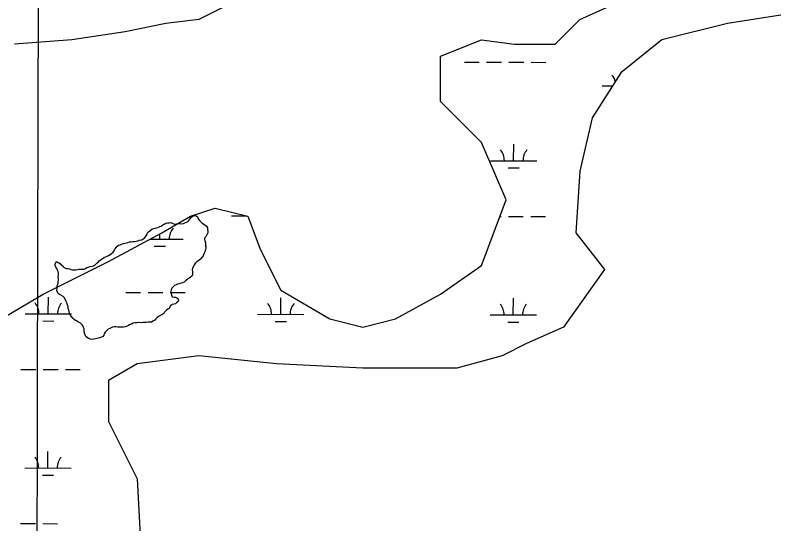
# Model space of a CAD drawing. Extents: x 3180038 to 3217926, y 922069 to 947485.
# Drawn here: x 3192054 to 3193706, y 930331 to 931428 of the extents above; entities that cross this region are included whole.
import ezdxf

# ---------------------------------------------------------------- set-up
doc = ezdxf.new("R2010")
doc.units = 0
for name, color, linetype in [('V-GRID-MAJR', 7, 'Continuous'), ('V-SITE-VEGE', 7, 'Continuous'), ('V-TOPO-SHOR', 7, 'Continuous'), ('V-WETL-SWMP', 7, 'Continuous')]:
    doc.layers.add(name, color=color, linetype=linetype)

msp = doc.modelspace()

# ---------------------------------------------------------------- linework, layer by layer
at = {"layer": 'V-GRID-MAJR'}
msp.add_spline([(3192093.7, 927501.1), (3192108.7, 933561.5), (3192123.6, 939624.6), (3192138.6, 945687.7), (3192138.6, 945690.3)], degree=3, dxfattribs=at)
at = {"layer": 'V-SITE-VEGE'}
for p, q in [((3192423.4, 930981.7), (3192426.3, 930983.6)), ((3192426.3, 930983.6), (3192427.4, 930984.9)), ((3192427.4, 930984.9), (3192429, 930986.8)), ((3192429, 930986.8), (3192430.8, 930989.5)), ((3192430.8, 930989.5), (3192432.4, 930991.6)), ((3192432.4, 930991.6), (3192432.8, 930992.3)), ((3192432.8, 930992.3), (3192435.1, 930994.4)), ((3192435.1, 930994.4), (3192438, 930995.8)), ((3192438, 930995.8), (3192441.4, 930996.5)), ((3192441.4, 930996.5), (3192444.4, 930995.8)), ((3192444.4, 930995.8), (3192446.9, 930993.6)), ((3192446.9, 930993.6), (3192448.3, 930989.5)), ((3192448.3, 930989.5), (3192450.9, 930985.6)), ((3192450.9, 930985.6), (3192454.3, 930982.9)), ((3192454.3, 930982.9), (3192457.3, 930980)), ((3192343.8, 930963.4), (3192348.6, 930967.1)), ((3192348.6, 930967.1), (3192352.4, 930968.3)), ((3192352.4, 930968.3), (3192355.6, 930969)), ((3192355.6, 930969), (3192359.5, 930969.7)), ((3192359.5, 930969.7), (3192362.9, 930970.9)), ((3192362.9, 930970.9), (3192365.6, 930972.3)), ((3192365.6, 930972.3), (3192368.8, 930973.4)), ((3192368.8, 930973.4), (3192372.2, 930976.2)), ((3192372.2, 930976.2), (3192374.9, 930977.8)), ((3192374.9, 930977.8), (3192378.3, 930979.7)), ((3192378.3, 930979.7), (3192382.4, 930980.4)), ((3192382.4, 930980.4), (3192385.6, 930980.9)), ((3192385.6, 930980.9), (3192389.2, 930981.2)), ((3192389.2, 930981.2), (3192394, 930979.2)), ((3192394, 930979.2), (3192397.2, 930978)), ((3192397.2, 930978), (3192401.5, 930978.5)), ((3192401.5, 930978.5), (3192405.4, 930978.8)), ((3192405.4, 930978.8), (3192409, 930978.8)), ((3192409, 930978.8), (3192412.5, 930978.7)), ((3192412.5, 930978.7), (3192416.6, 930979.1)), ((3192416.6, 930979.1), (3192419.7, 930980.3)), ((3192419.7, 930980.3), (3192423.4, 930981.7)), ((3192457.3, 930980), (3192460.7, 930978)), ((3192460.7, 930978), (3192463.5, 930975.7)), ((3192463.5, 930975.7), (3192466.3, 930973.2)), ((3192466.3, 930973.2), (3192468.3, 930969.4)), ((3192468.3, 930969.4), (3192468.8, 930966.2)), ((3192468.8, 930966.2), (3192469.1, 930962.6)), ((3192332.6, 930947.6), (3192336.4, 930952.4)), ((3192336.4, 930952.4), (3192338, 930955.8)), ((3192338, 930955.8), (3192339.1, 930959)), ((3192339.1, 930959), (3192341.3, 930961.3)), ((3192341.3, 930961.3), (3192343.8, 930963.4)), ((3192465.3, 930952.1), (3192463.1, 930948.6)), ((3192467.1, 930955), (3192465.3, 930952.1)), ((3192468, 930956), (3192467.1, 930955)), ((3192469.1, 930958.9), (3192468, 930956)), ((3192469.1, 930962.6), (3192469.1, 930958.9)), ((3192276.7, 930932), (3192279.9, 930933)), ((3192279.9, 930933), (3192282.8, 930934.6)), ((3192282.8, 930934.6), (3192286.9, 930935.8)), ((3192286.9, 930935.8), (3192289.9, 930936.5)), ((3192289.9, 930936.5), (3192293.5, 930937.6)), ((3192293.5, 930937.6), (3192296.5, 930938.4)), ((3192296.5, 930938.4), (3192299.9, 930939.5)), ((3192299.9, 930939.5), (3192303.1, 930939.8)), ((3192303.1, 930939.8), (3192306.5, 930940.1)), ((3192306.5, 930940.1), (3192310.8, 930940.1)), ((3192310.8, 930940.1), (3192314.2, 930940.8)), ((3192314.2, 930940.8), (3192317.8, 930941.8)), ((3192317.8, 930941.8), (3192321, 930942.9)), ((3192321, 930942.9), (3192326.5, 930943.9)), ((3192326.5, 930943.9), (3192329.9, 930945.7)), ((3192329.9, 930945.7), (3192332.6, 930947.6)), ((3192463.1, 930948.6), (3192462.2, 930945.6)), ((3192462.2, 930945.6), (3192462.7, 930941.6)), ((3192462.7, 930941.6), (3192463.9, 930937.2)), ((3192463.9, 930937.2), (3192464.4, 930932.5)), ((3192261.2, 930914.3), (3192264.6, 930916.9)), ((3192264.6, 930916.9), (3192266.6, 930919.2)), ((3192266.6, 930919.2), (3192267.9, 930921.9)), ((3192267.9, 930921.9), (3192269.3, 930924.7)), ((3192269.3, 930924.7), (3192271.3, 930927.6)), ((3192271.3, 930927.6), (3192273.8, 930930.2)), ((3192273.8, 930930.2), (3192276.7, 930932)), ((3192462.5, 930918.1), (3192461.1, 930915.3)), ((3192464, 930923.1), (3192462.5, 930918.1)), ((3192464.9, 930926.1), (3192464, 930923.1)), ((3192464.4, 930932.5), (3192464.9, 930926.1)), ((3192235.6, 930899.1), (3192239.2, 930901.4)), ((3192239.2, 930901.4), (3192241.9, 930903.7)), ((3192241.9, 930903.7), (3192245.8, 930905.8)), ((3192245.8, 930905.8), (3192252.1, 930908.8)), ((3192252.1, 930908.8), (3192255.1, 930910.2)), ((3192255.1, 930910.2), (3192258.2, 930912.5)), ((3192258.2, 930912.5), (3192261.2, 930914.3)), ((3192450.3, 930900), (3192447.6, 930898.1)), ((3192453.3, 930902.3), (3192450.3, 930900)), ((3192455.8, 930904.8), (3192453.3, 930902.3)), ((3192458.5, 930907.4), (3192455.8, 930904.8)), ((3192459.6, 930911.2), (3192458.5, 930907.4)), ((3192461.1, 930915.3), (3192459.6, 930911.2)), ((3192139.8, 930891.8), (3192142.7, 930896.8)), ((3192140, 930888.6), (3192139.8, 930891.8)), ((3192141.4, 930884.9), (3192140, 930888.6)), ((3192143.3, 930881.8), (3192141.4, 930884.9)), ((3192142.7, 930896.8), (3192145.9, 930895.2)), ((3192145.9, 930895.2), (3192148.6, 930893.9)), ((3192148.6, 930893.9), (3192153.2, 930889.8)), ((3192153.2, 930889.8), (3192156, 930887.6)), ((3192156, 930887.6), (3192157.8, 930885.1)), ((3192157.8, 930885.1), (3192160.3, 930883.1)), ((3192205, 930881.7), (3192207.7, 930883.8)), ((3192207.7, 930883.8), (3192210.9, 930884.9)), ((3192210.9, 930884.9), (3192214.7, 930886.3)), ((3192214.7, 930886.3), (3192219.5, 930886.8)), ((3192219.5, 930886.8), (3192222.7, 930887.5)), ((3192222.7, 930887.5), (3192225.4, 930889.4)), ((3192225.4, 930889.4), (3192227.9, 930891.9)), ((3192227.9, 930891.9), (3192230.6, 930894.2)), ((3192230.6, 930894.2), (3192232.9, 930896.5)), ((3192232.9, 930896.5), (3192235.6, 930899.1)), ((3192436.1, 930883.4), (3192435.7, 930878.7)), ((3192438.2, 930886.4), (3192436.1, 930883.4)), ((3192440, 930889.6), (3192438.2, 930886.4)), ((3192442.4, 930894), (3192440, 930889.6)), ((3192444.7, 930896.1), (3192442.4, 930894)), ((3192447.6, 930898.1), (3192444.7, 930896.1)), ((3192144.4, 930878.4), (3192143.3, 930881.8)), ((3192146.1, 930875.2), (3192144.4, 930878.4)), ((3192146.8, 930872), (3192146.1, 930875.2)), ((3192146.4, 930863.8), (3192146.8, 930868.6)), ((3192146.8, 930868.6), (3192146.8, 930872)), ((3192160.3, 930883.1), (3192163.3, 930881.7)), ((3192163.3, 930881.7), (3192167.2, 930881.8)), ((3192167.2, 930881.8), (3192170.6, 930881.1)), ((3192170.6, 930881.1), (3192173.4, 930879.8)), ((3192173.4, 930879.8), (3192177, 930879.1)), ((3192177, 930879.1), (3192180.2, 930878.9)), ((3192180.2, 930878.9), (3192184.1, 930879.2)), ((3192184.1, 930879.2), (3192187.7, 930880.1)), ((3192187.7, 930880.1), (3192194.5, 930880.2)), ((3192194.5, 930880.2), (3192197.9, 930880.7)), ((3192197.9, 930880.7), (3192202, 930880.3)), ((3192202, 930880.3), (3192205, 930881.7)), ((3192436.1, 930868.6), (3192434, 930865.4)), ((3192435.7, 930878.7), (3192435.8, 930875.2)), ((3192435.8, 930875.2), (3192436, 930872.1)), ((3192436, 930872.1), (3192436.1, 930868.6)), ((3192146.1, 930849.9), (3192146.5, 930853.6)), ((3192146.9, 930860.2), (3192146.4, 930863.8)), ((3192146.5, 930853.6), (3192147.2, 930856.8)), ((3192147.2, 930856.8), (3192146.9, 930860.2)), ((3192414.8, 930851.1), (3192410.7, 930850)), ((3192417.8, 930852.5), (3192414.8, 930851.1)), ((3192420.9, 930855.7), (3192417.8, 930852.5)), ((3192423.6, 930857.8), (3192420.9, 930855.7)), ((3192426.4, 930859.7), (3192423.6, 930857.8)), ((3192429.1, 930861.3), (3192426.4, 930859.7)), ((3192431.8, 930863.4), (3192429.1, 930861.3)), ((3192434, 930865.4), (3192431.8, 930863.4)), ((3192143, 930834.6), (3192143.7, 930838.7)), ((3192144.7, 930830.8), (3192143, 930834.6)), ((3192143.7, 930838.7), (3192143.9, 930842.4)), ((3192143.8, 930845.6), (3192146.1, 930849.9)), ((3192143.9, 930842.4), (3192143.8, 930845.6)), ((3192390.1, 930836.3), (3192389.5, 930833.3)), ((3192391.7, 930839.5), (3192390.1, 930836.3)), ((3192392.2, 930840), (3192391.7, 930839.5)), ((3192393.5, 930841.6), (3192392.2, 930840)), ((3192394.9, 930843), (3192393.5, 930841.6)), ((3192397.6, 930845.3), (3192394.9, 930843)), ((3192400.7, 930846.9), (3192397.6, 930845.3)), ((3192404.1, 930848.3), (3192400.7, 930846.9)), ((3192407.3, 930849.2), (3192404.1, 930848.3)), ((3192410.7, 930850), (3192407.3, 930849.2)), ((3192146.3, 930828), (3192144.7, 930830.8)), ((3192148.8, 930826), (3192146.3, 930828)), ((3192152, 930824.5), (3192148.8, 930826)), ((3192156.8, 930821.5), (3192152, 930824.5)), ((3192159.6, 930818.6), (3192156.8, 930821.5)), ((3192163.1, 930810.7), (3192159.6, 930818.6)), ((3192389.5, 930833.3), (3192390.2, 930828.1)), ((3192390.2, 930828.1), (3192390.9, 930824.3)), ((3192390.9, 930824.3), (3192392.1, 930820.8)), ((3192392.1, 930820.8), (3192395.8, 930820)), ((3192395.8, 930820), (3192399.2, 930820)), ((3192399.2, 930820), (3192402.4, 930818.9)), ((3192402.4, 930818.9), (3192404.7, 930816.9)), ((3192164.7, 930807.7), (3192163.1, 930810.7)), ((3192166.1, 930803.9), (3192164.7, 930807.7)), ((3192167.5, 930799.1), (3192166.1, 930803.9)), ((3192388.9, 930801.9), (3192387.1, 930798.9)), ((3192390, 930802.8), (3192388.9, 930801.9)), ((3192390.7, 930803.1), (3192390, 930802.8)), ((3192392.3, 930804), (3192390.7, 930803.1)), ((3192399.1, 930805.9), (3192392.3, 930804)), ((3192401.8, 930807.7), (3192399.1, 930805.9)), ((3192404.3, 930810), (3192401.8, 930807.7)), ((3192405.6, 930813.9), (3192404.3, 930810)), ((3192404.7, 930816.9), (3192405.6, 930813.9)), ((3192167.8, 930795.7), (3192167.5, 930799.1)), ((3192169, 930791.8), (3192167.8, 930795.7)), ((3192170.4, 930786.6), (3192169, 930791.8)), ((3192171.8, 930782.7), (3192170.4, 930786.6)), ((3192374.2, 930784.9), (3192371.8, 930783.1)), ((3192375.6, 930787.7), (3192374.2, 930784.9)), ((3192377.8, 930790), (3192375.6, 930787.7)), ((3192380.1, 930792), (3192377.8, 930790)), ((3192383, 930793.9), (3192380.1, 930792)), ((3192385.7, 930796), (3192383, 930793.9)), ((3192387.1, 930798.9), (3192385.7, 930796)), ((3192174.1, 930779.3), (3192171.8, 930782.7)), ((3192178.2, 930774.1), (3192174.1, 930779.3)), ((3192180.5, 930771.9), (3192178.2, 930774.1)), ((3192183.3, 930770.1), (3192180.5, 930771.9)), ((3192186, 930768.8), (3192183.3, 930770.1)), ((3192190.2, 930766.1), (3192186, 930768.8)), ((3192350.5, 930768.1), (3192347.8, 930766.4)), ((3192355, 930770.8), (3192350.5, 930768.1)), ((3192357, 930773.1), (3192355, 930770.8)), ((3192359.7, 930775.9), (3192357, 930773.1)), ((3192363.1, 930778.7), (3192359.7, 930775.9)), ((3192365.4, 930779.8), (3192363.1, 930778.7)), ((3192366.1, 930780.3), (3192365.4, 930779.8)), ((3192368.1, 930781.4), (3192366.1, 930780.3)), ((3192369.7, 930782.1), (3192368.1, 930781.4)), ((3192371.8, 930783.1), (3192369.7, 930782.1)), ((3192194.1, 930764.1), (3192190.2, 930766.1)), ((3192197.7, 930760.7), (3192194.1, 930764.1)), ((3192199.8, 930757.7), (3192197.7, 930760.7)), ((3192201.2, 930754.8), (3192199.8, 930757.7)), ((3192202.1, 930751.6), (3192201.2, 930754.8)), ((3192202.2, 930745.2), (3192202.1, 930751.6)), ((3192254.1, 930751.2), (3192251.8, 930749.1)), ((3192257.5, 930752.8), (3192254.1, 930751.2)), ((3192260.4, 930753.8), (3192257.5, 930752.8)), ((3192263.8, 930755.4), (3192260.4, 930753.8)), ((3192267.2, 930755.9), (3192263.8, 930755.4)), ((3192271.6, 930756.4), (3192267.2, 930755.9)), ((3192274.8, 930755.7), (3192271.6, 930756.4)), ((3192278.2, 930755.5), (3192274.8, 930755.7)), ((3192287.1, 930755.6), (3192278.2, 930755.5)), ((3192290.7, 930756.3), (3192287.1, 930755.6)), ((3192294.8, 930757.7), (3192290.7, 930756.3)), ((3192298.2, 930759.1), (3192294.8, 930757.7)), ((3192301.4, 930761.2), (3192298.2, 930759.1)), ((3192304.3, 930762.2), (3192301.4, 930761.2)), ((3192308.4, 930763.8), (3192304.3, 930762.2)), ((3192312.3, 930764.5), (3192308.4, 930763.8)), ((3192315.7, 930765), (3192312.3, 930764.5)), ((3192320.2, 930765.3), (3192315.7, 930765)), ((3192325.7, 930764.6), (3192320.2, 930765.3)), ((3192329.1, 930765.1), (3192325.7, 930764.6)), ((3192333.2, 930765.6), (3192329.1, 930765.1)), ((3192336.4, 930765.4), (3192333.2, 930765.6)), ((3192340.5, 930765.9), (3192336.4, 930765.4)), ((3192347.8, 930766.4), (3192340.5, 930765.9)), ((3192203.4, 930740.5), (3192202.2, 930745.2)), ((3192206.2, 930735), (3192203.4, 930740.5)), ((3192208.5, 930733), (3192206.2, 930735)), ((3192242.6, 930735.1), (3192239.7, 930733.5)), ((3192244.6, 930737.9), (3192242.6, 930735.1)), ((3192245.7, 930741.3), (3192244.6, 930737.9)), ((3192247.5, 930744.3), (3192245.7, 930741.3)), ((3192249.6, 930746.6), (3192247.5, 930744.3)), ((3192251.8, 930749.1), (3192249.6, 930746.6)), ((3192211.7, 930731), (3192208.5, 930733)), ((3192216.2, 930729.6), (3192211.7, 930731)), ((3192219.4, 930729), (3192216.2, 930729.6)), ((3192223.5, 930729.5), (3192219.4, 930729)), ((3192226.5, 930730.2), (3192223.5, 930729.5)), ((3192229.9, 930731.1), (3192226.5, 930730.2)), ((3192232.9, 930731.9), (3192229.9, 930731.1)), ((3192236, 930732.6), (3192232.9, 930731.9)), ((3192239.7, 930733.5), (3192236, 930732.6))]:
    msp.add_line(p, q, dxfattribs=at)
at = {"layer": 'V-TOPO-SHOR'}
for points in [[(3192142.7, 930896.8), (3192145.9, 930895.2), (3192148.6, 930893.9), (3192150.9, 930891.9), (3192153.2, 930889.8), (3192156, 930887.6), (3192157.8, 930885.1), (3192160.3, 930883.1), (3192163.3, 930881.7), (3192167.2, 930881.8), (3192170.6, 930881.1), (3192173.4, 930879.8), (3192177, 930879.1), (3192180.2, 930878.9), (3192184.1, 930879.2), (3192187.7, 930880.1), (3192191.1, 930880.2), (3192194.5, 930880.2), (3192197.9, 930880.7), (3192202, 930880.3), (3192205, 930881.7), (3192207.7, 930883.8), (3192210.9, 930884.9), (3192214.7, 930886.3), (3192219.5, 930886.8), (3192222.7, 930887.5), (3192225.4, 930889.4), (3192227.9, 930891.9), (3192230.6, 930894.2), (3192232.9, 930896.5), (3192235.6, 930899.1), (3192239.2, 930901.4), (3192241.9, 930903.7), (3192245.8, 930905.8), (3192252.1, 930908.8), (3192255.1, 930910.2), (3192258.2, 930912.5), (3192261.2, 930914.3), (3192264.6, 930916.9), (3192266.6, 930919.2), (3192267.9, 930921.9), (3192269.3, 930924.7), (3192271.3, 930927.6), (3192273.8, 930930.2), (3192276.7, 930932), (3192279.9, 930933), (3192282.8, 930934.6), (3192286.9, 930935.8), (3192289.9, 930936.5), (3192293.5, 930937.6), (3192296.5, 930938.4), (3192299.9, 930939.5), (3192303.1, 930939.8), (3192306.5, 930940.1), (3192310.8, 930940.1), (3192314.2, 930940.8), (3192317.8, 930941.8), (3192321, 930942.9), (3192326.5, 930943.9), (3192329.9, 930945.7), (3192332.6, 930947.6), (3192336.4, 930952.4), (3192338, 930955.8), (3192339.1, 930959), (3192341.3, 930961.3), (3192343.8, 930963.4), (3192348.6, 930967.1), (3192352.4, 930968.3), (3192355.6, 930969), (3192359.5, 930969.7), (3192362.9, 930970.9), (3192365.6, 930972.3), (3192368.8, 930973.4), (3192372.2, 930976.2), (3192374.9, 930977.8), (3192378.3, 930979.7), (3192382.4, 930980.4), (3192385.6, 930980.9), (3192389.2, 930981.2), (3192394, 930979.2), (3192397.2, 930978), (3192401.5, 930978.5), (3192405.4, 930978.8), (3192409, 930978.8), (3192412.5, 930978.7), (3192416.6, 930979.1), (3192419.7, 930980.3), (3192423.4, 930981.7), (3192426.3, 930983.6), (3192427.4, 930984.9), (3192429, 930986.8), (3192430.8, 930989.5), (3192432.4, 930991.6), (3192432.8, 930992.3), (3192435.1, 930994.4), (3192438, 930995.8), (3192441.4, 930996.5), (3192444.4, 930995.8), (3192446.9, 930993.6), (3192448.3, 930989.5), (3192450.9, 930985.6)], [(3192450.9, 930985.6), (3192454.3, 930982.9), (3192457.3, 930980), (3192460.7, 930978), (3192463.5, 930975.7), (3192466.3, 930973.2), (3192468.3, 930969.4), (3192468.8, 930966.2), (3192469.1, 930962.6), (3192469.1, 930958.9), (3192468, 930956), (3192467.1, 930955), (3192465.3, 930952.1), (3192463.1, 930948.6), (3192462.2, 930945.6), (3192462.7, 930941.6), (3192463.9, 930937.2), (3192464.4, 930932.5), (3192464.6, 930929.3), (3192464.9, 930926.1), (3192464, 930923.1), (3192462.5, 930918.1), (3192461.1, 930915.3), (3192459.6, 930911.2), (3192458.5, 930907.4), (3192455.8, 930904.8), (3192453.3, 930902.3), (3192450.3, 930900), (3192447.6, 930898.1), (3192444.7, 930896.1), (3192442.4, 930894), (3192440, 930889.6), (3192438.2, 930886.4), (3192436.1, 930883.4), (3192435.7, 930878.7), (3192435.8, 930875.2), (3192436, 930872.1), (3192436.1, 930868.6), (3192434, 930865.4), (3192431.8, 930863.4), (3192429.1, 930861.3), (3192426.4, 930859.7), (3192423.6, 930857.8), (3192420.9, 930855.7), (3192417.8, 930852.5), (3192414.8, 930851.1), (3192410.7, 930850), (3192407.3, 930849.2), (3192404.1, 930848.3), (3192400.7, 930846.9), (3192397.6, 930845.3), (3192394.9, 930843), (3192393.5, 930841.6), (3192392.2, 930840), (3192391.7, 930839.5), (3192390.1, 930836.3), (3192389.5, 930833.3), (3192390.2, 930828.1), (3192390.9, 930824.3), (3192392.1, 930820.8), (3192395.8, 930820), (3192399.2, 930820), (3192402.4, 930818.9), (3192404.7, 930816.9), (3192405.6, 930813.9), (3192404.3, 930810), (3192401.8, 930807.7), (3192399.1, 930805.9), (3192395.7, 930804.9), (3192392.3, 930804), (3192390.7, 930803.1), (3192390, 930802.8), (3192388.9, 930801.9), (3192387.1, 930798.9), (3192385.7, 930796), (3192383, 930793.9), (3192380.1, 930792), (3192377.8, 930790), (3192375.6, 930787.7), (3192374.2, 930784.9), (3192371.8, 930783.1), (3192369.7, 930782.1), (3192368.1, 930781.4), (3192366.1, 930780.3), (3192365.4, 930779.8), (3192363.1, 930778.7), (3192359.7, 930775.9), (3192357, 930773.1), (3192355, 930770.8), (3192350.5, 930768.1), (3192347.8, 930766.4), (3192344.1, 930766.2), (3192340.5, 930765.9), (3192336.4, 930765.4), (3192333.2, 930765.6), (3192329.1, 930765.1), (3192325.7, 930764.6), (3192320.2, 930765.3), (3192315.7, 930765), (3192312.3, 930764.5), (3192308.4, 930763.8)], [(3192308.4, 930763.8), (3192304.3, 930762.2), (3192301.4, 930761.2), (3192298.2, 930759.1), (3192294.8, 930757.7), (3192290.7, 930756.3), (3192287.1, 930755.6), (3192281.4, 930755.6), (3192278.2, 930755.5), (3192274.8, 930755.7), (3192271.6, 930756.4), (3192267.2, 930755.9), (3192263.8, 930755.4), (3192260.4, 930753.8), (3192257.5, 930752.8), (3192254.1, 930751.2), (3192251.8, 930749.1), (3192249.6, 930746.6), (3192247.5, 930744.3), (3192245.7, 930741.3), (3192244.6, 930737.9), (3192242.6, 930735.1), (3192239.7, 930733.5), (3192236, 930732.6), (3192232.9, 930731.9), (3192229.9, 930731.1), (3192226.5, 930730.2), (3192223.5, 930729.5), (3192219.4, 930729), (3192216.2, 930729.6), (3192211.7, 930731), (3192208.5, 930733), (3192206.2, 930735), (3192203.4, 930740.5), (3192202.2, 930745.2), (3192202.1, 930751.6), (3192201.2, 930754.8), (3192199.8, 930757.7), (3192197.7, 930760.7), (3192194.1, 930764.1), (3192190.2, 930766.1), (3192186, 930768.8), (3192183.3, 930770.1), (3192180.5, 930771.9), (3192178.2, 930774.1), (3192174.1, 930779.3), (3192171.8, 930782.7), (3192170.4, 930786.6), (3192169, 930791.8), (3192167.8, 930795.7), (3192167.5, 930799.1), (3192166.1, 930803.9), (3192164.7, 930807.7), (3192163.1, 930810.7), (3192161, 930815.4), (3192159.6, 930818.6), (3192156.8, 930821.5), (3192152, 930824.5), (3192148.8, 930826), (3192146.3, 930828), (3192144.7, 930830.8), (3192143, 930834.6), (3192143.7, 930838.7), (3192143.9, 930842.4), (3192143.8, 930845.6), (3192146.1, 930849.9), (3192146.5, 930853.6), (3192147.2, 930856.8), (3192146.9, 930860.2), (3192146.4, 930863.8), (3192146.8, 930868.6), (3192146.8, 930872), (3192146.1, 930875.2), (3192144.4, 930878.4), (3192143.3, 930881.8), (3192141.4, 930884.9), (3192140, 930888.6), (3192139.8, 930891.8), (3192142.7, 930896.8)]]:
    msp.add_lwpolyline(points, dxfattribs=at)
at = {"layer": 'V-WETL-SWMP'}
for p, q in [((3193272.4, 931419.5), (3193449.4, 931499.2)), ((3192520.5, 931454.9), (3192449.7, 931419.5)), ((3192449.7, 931419.5), (3192378.9, 931410.7)), ((3193219.4, 931366.4), (3193272.4, 931419.5)), ((3193705.9, 931428.4), (3193590.9, 931410.7)), ((3192378.9, 931410.7), (3192290.5, 931393)), ((3193590.9, 931410.7), (3193449.4, 931375.3)), ((3192290.5, 931393), (3192175.5, 931375.3)), ((3192175.5, 931375.3), (3192051.6, 931366.4)), ((3192971.7, 931339.9), (3193060.1, 931375.3)), ((3193060.1, 931375.3), (3193130.9, 931366.4)), ((3193130.9, 931366.4), (3193219.4, 931366.4)), ((3193449.4, 931375.3), (3193360.9, 931304.5)), ((3192971.7, 931242.5), (3192971.7, 931339.9)), ((3193023.1, 931327.3), (3193055.1, 931327.3)), ((3193071.1, 931327.2), (3193103.1, 931327.2)), ((3193119.1, 931327.1), (3193151.1, 931327.1)), ((3193167.1, 931327), (3193199.1, 931326.9)), ((3193360.9, 931304.5), (3193299, 931207.1)), ((3193320.3, 931275.9), (3193342.7, 931275.9)), ((3193060.1, 931154), (3192971.7, 931242.5)), ((3193299, 931207.1), (3193272.4, 931092)), ((3193113.2, 931030.1), (3193060.1, 931154)), ((3193129.4, 931114.5), (3193129.5, 931150.5)), ((3193079.4, 931114.6), (3193179.4, 931114.4)), ((3193117.4, 931099.1), (3193141.4, 931099)), ((3193272.4, 931092), (3193263.6, 930959.3)), ((3193060.1, 930888.5), (3193113.2, 931030.1)), ((3192432, 930994.7), (3192485.1, 931012.4)), ((3192485.1, 931012.4), (3192555.9, 930994.7)), ((3192370.1, 930959.3), (3192432, 930994.7)), ((3192520.4, 930995.8), (3192551.7, 930995.7)), ((3192555.9, 930994.7), (3192582.4, 930923.9)), ((3193099.9, 930994.5), (3193102.3, 930994.5)), ((3193118.3, 930994.5), (3193150.3, 930994.4)), ((3193166.3, 930994.3), (3193198.3, 930994.3)), ((3192255.1, 930897.3), (3192370.1, 930959.3)), ((3192365.7, 930945.4), (3192365.7, 930956.9)), ((3193263.6, 930959.3), (3193325.5, 930879.6)), ((3192344.5, 930945.5), (3192415.7, 930945.3)), ((3192353.7, 930930), (3192377.7, 930930)), ((3192582.4, 930923.9), (3192626.6, 930835.4)), ((3192113.6, 930826.5), (3192255.1, 930897.3)), ((3192971.7, 930826.5), (3193060.1, 930888.5)), ((3193325.5, 930879.6), (3193237, 930755.7)), ((3192626.6, 930835.4), (3192732.8, 930773.4)), ((3191918.9, 930711.4), (3192113.6, 930826.5)), ((3192124.9, 930784.1), (3192125, 930820.1)), ((3192292.1, 930830.1), (3192324.1, 930830.1)), ((3192340.1, 930830), (3192372.1, 930830)), ((3192388.1, 930829.9), (3192420.1, 930829.9)), ((3192626.8, 930783), (3192626.9, 930819)), ((3192874.3, 930773.4), (3192971.7, 930826.5)), ((3193128.7, 930781.8), (3193128.8, 930817.8)), ((3192074.9, 930784.2), (3192174.9, 930784)), ((3192112.9, 930768.7), (3192136.9, 930768.6)), ((3192576.8, 930783.1), (3192676.8, 930782.8)), ((3192732.8, 930773.4), (3192803.6, 930755.7)), ((3192803.6, 930755.7), (3192874.3, 930773.4)), ((3193078.7, 930781.9), (3193178.7, 930781.7)), ((3192614.8, 930767.6), (3192638.8, 930767.5)), ((3193116.7, 930766.4), (3193140.7, 930766.4)), ((3193237, 930755.7), (3193157.4, 930720.3)), ((3193157.4, 930720.3), (3193104.3, 930693.7)), ((3192449.7, 930693.7), (3192317, 930676)), ((3192617.8, 930676), (3192449.7, 930693.7)), ((3193104.3, 930693.7), (3193007, 930667.2)), ((3192317, 930676), (3192255.1, 930640.6)), ((3192803.6, 930667.2), (3192617.8, 930676)), ((3192065.8, 930664.2), (3192097.8, 930664.1)), ((3192113.8, 930664), (3192145.8, 930664)), ((3192161.8, 930663.9), (3192193.8, 930663.9)), ((3193007, 930667.2), (3192803.6, 930667.2)), ((3192255.1, 930640.6), (3192255.1, 930552.1)), ((3192255.1, 930552.1), (3192317, 930428.2)), ((3192124.1, 930451.4), (3192124.2, 930487.4)), ((3192074.1, 930451.5), (3192174.1, 930451.3)), ((3192112.1, 930436), (3192136.1, 930436)), ((3192317, 930428.2), (3192325.9, 930251.2)), ((3192065, 930331.5), (3192097, 930331.4)), ((3192113, 930331.4), (3192145, 930331.3))]:
    msp.add_line(p, q, dxfattribs=at)
for centre, start, end in [((3193315, 931276.4), 15.4411, 40.6427), ((3193074.2, 931115.1), 359.099, 40.6427), ((3193184.7, 931114.9), 139.099, 180.6427), ((3192421, 930945.8), 139.099, 180.6427), ((3192310.5, 930946), 359.099, 0.2082), ((3192069.6, 930784.7), 359.099, 40.6427), ((3192180.1, 930784.4), 139.099, 180.6427), ((3192571.6, 930783.6), 359.099, 40.6427), ((3192682, 930783.3), 139.099, 180.6427), ((3193073.5, 930782.4), 359.099, 40.6427), ((3193183.9, 930782.2), 139.099, 180.6427), ((3192068.9, 930452), 359.099, 40.6427), ((3192179.4, 930451.8), 139.099, 180.6427)]:
    msp.add_arc(centre, 35.2, start, end, dxfattribs=at)

doc.saveas('drawing.dxf')
